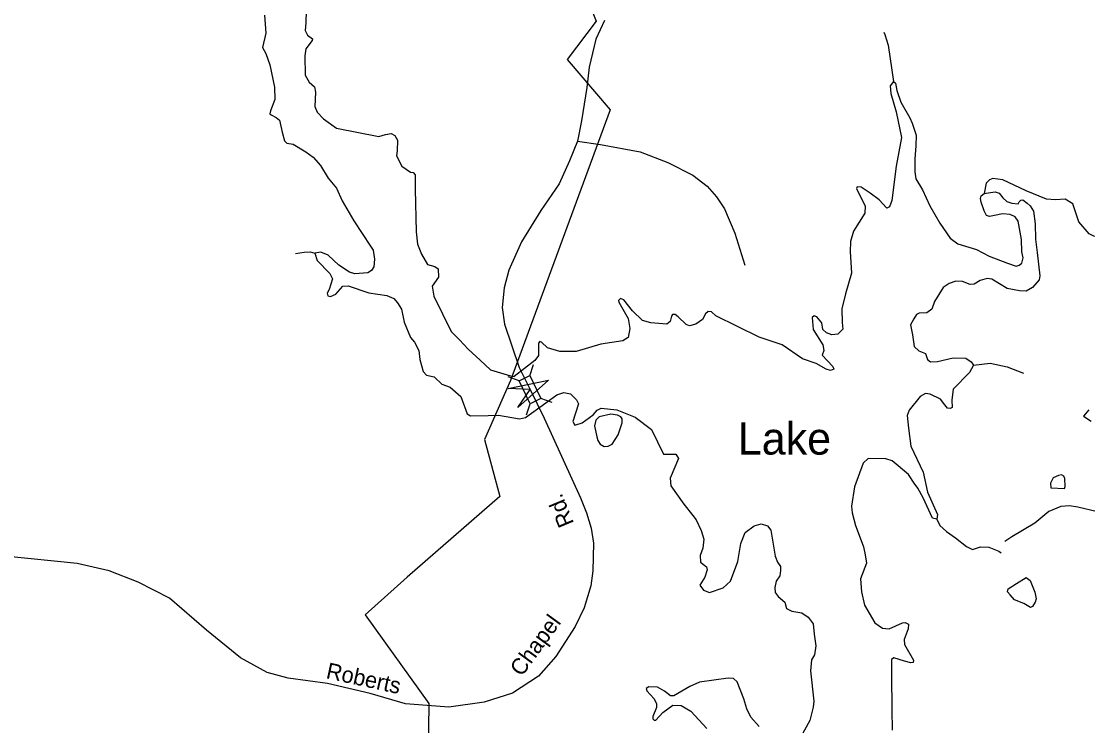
# Model space of a CAD drawing. Extents: x 2056842 to 2160602, y 826753 to 1016856.
# Drawn here: x 2064231 to 2070531, y 885359 to 889521 of the extents above; entities that cross this region are included whole.
import ezdxf

# ---------------------------------------------------------------- set-up
doc = ezdxf.new("R2010")
doc.units = 0
for name, color, linetype in [('Exist Boundary Land Use Reservation Military US Department of Defense', 7, 'Continuous'), ('Exist Hydrographic Creek Single Shore', 7, 'Continuous'), ('Exist Hydrographic Lake Shore', 7, 'Continuous'), ('Exist Hydrographic Lake Shore Label', 7, 'Continuous'), ('Exist Hydrographic Misc Water Feature', 7, 'Continuous'), ('Exist Road Non-System Type 51', 7, 'Continuous'), ('Exist Road Secondary Structure Standard Bridge Attributed CELL', 7, 'Continuous'), ('Exist Road Secondary Structure Standard Bridge CELL', 7, 'Continuous'), ('Exist Road Secondary Type 51 Attributed', 7, 'Continuous'), ('Exist Road Secondary Type 51 Label', 7, 'Continuous')]:
    doc.layers.add(name, color=color, linetype=linetype)

msp = doc.modelspace()

# ---------------------------------------------------------------- linework, layer by layer
at = {"layer": 'Exist Boundary Land Use Reservation Military US Department of Defense'}
msp.add_lwpolyline([(2067058.3, 892019.1), (2067059.5, 891358.5), (2066982.6, 890921.4), (2067567.8, 890285), (2067430.4, 890017.5), (2067627.8, 889522.4), (2067456.3, 889295), (2067709.3, 888998.5), (2067120, 887398.5), (2066967.8, 887049.6), (2067058.5, 886712.6), (2066509.4, 886235.5), (2066262.8, 886013.6), (2066639, 885490.3), (2066618.5, 883998.2), (2067691.7, 883663.3), (2067994.8, 883588.2), (2069101.6, 884301.6), (2070346.7, 884029), (2071050.9, 884719.7)], dxfattribs=at)
at = {"layer": 'Exist Hydrographic Creek Single Shore'}
msp.add_lwpolyline([(2070670.4, 888382.2), (2070671.7, 888304.9), (2070637.5, 888250.5), (2070619.7, 888240.3), (2070566.9, 888252.1), (2070538.8, 888265.8), (2070478.6, 888335.9), (2070443.7, 888441.8), (2070398.2, 888469.6), (2070341.2, 888465.8), (2070286.6, 888470.6)], dxfattribs=at)
at = {"layer": 'Exist Hydrographic Lake Shore'}
for points in [[(2065914.8, 889659.2), (2065911, 889511.8), (2065907.2, 889467.5), (2065922.4, 889438.3), (2065950.2, 889418.1), (2065949, 889407.9), (2065912.3, 889358.5), (2065905.9, 889316.7), (2065907.2, 889203.1), (2065931.2, 889161.3), (2065962.9, 889134.7), (2065969.2, 889101.7), (2065964.2, 889018.1), (2065978.1, 888983.9), (2066016.1, 888944.6), (2066092.1, 888890.1), (2066342, 888839.9), (2066382.1, 888852.1), (2066416.2, 888857.6), (2066437.7, 888846.2), (2066454.2, 888818.3), (2066450.4, 888756.2), (2066446.6, 888726.3), (2066478.2, 888664.2), (2066530.3, 888630.4), (2066545.3, 888627.5), (2066556.7, 888613.6), (2066556.7, 888528.7), (2066564.3, 888277.3), (2066570.7, 888203.8), (2066596, 888145.6), (2066631.4, 888083.5), (2066673.4, 888072.6), (2066693.5, 888058.8), (2066694.7, 888009.1), (2066658, 887955.9), (2066668.2, 887896.4), (2066769.8, 887689), (2066819.2, 887639.6), (2066869.9, 887583.8), (2066940.8, 887519.2), (2067001.9, 887461.3), (2067120.5, 887425.5), (2067142.5, 887422)], [(2065668, 889557), (2065675.6, 889450.6), (2065655.3, 889365.7), (2065675.6, 889330.7), (2065698.4, 889263.6), (2065726.2, 889131.8), (2065728.8, 889058.3), (2065702.2, 888991.7), (2065699.6, 888975.2), (2065706, 888967.6), (2065736.4, 888952.4), (2065756.6, 888935.9), (2065771.8, 888865), (2065785.7, 888815.6), (2065799.7, 888801.6), (2065836.8, 888794), (2065911.5, 888749.7), (2065954.5, 888718), (2065997.6, 888669.9), (2066043.1, 888593.5), (2066092.5, 888535.2), (2066125.4, 888460.5), (2066195.1, 888342.6), (2066293.2, 888191.8), (2066309.3, 888167.9), (2066317.5, 888115.9), (2066314.1, 888069.4), (2066298.9, 888049.1), (2066277.4, 888035.2), (2066201.5, 888029.7), (2066169.6, 888037.8), (2066107.5, 888079.7), (2066043.3, 888139.4), (2066001.3, 888157.5), (2065965.3, 888151.4)], [(2069327.1, 889456.6), (2069332.7, 889443.5), (2069352.8, 889379.7), (2069383.2, 889165.6)], [(2069383.2, 889165.6), (2069363.3, 889139.6), (2069366.9, 889094.6), (2069399.8, 888985.7), (2069430.2, 888834.1), (2069399.8, 888665.6), (2069373.2, 888461.7), (2069360.5, 888424.9), (2069344.1, 888417.3), (2069298.5, 888466.7), (2069246.6, 888504.7), (2069192.1, 888541.5), (2069168.1, 888542.7), (2069164.3, 888533.9), (2069216.2, 888429.6), (2069213.7, 888386.5), (2069147.8, 888281.4), (2069130.1, 888220.6), (2069127.6, 888161), (2069135.2, 888033.1), (2069099.6, 887911.3), (2069078.2, 887821.9), (2069080.7, 887742.1), (2069084.5, 887702.8), (2069054.1, 887672.4), (2069019.9, 887667.8), (2068987, 887680.5), (2068966.8, 887699.5), (2068960.4, 887738.8), (2068931.3, 887774.2), (2068914.8, 887780.6), (2068902.2, 887770.4), (2068908.5, 887700.7), (2068965.5, 887608.3), (2068971.8, 887575.3), (2068963, 887547.5), (2069025, 887480.3), (2069030.1, 887466.4), (2069012.3, 887457.5), (2068985.8, 887465.1), (2068926.2, 887498), (2068845.2, 887527.2), (2068725.6, 887609.5), (2068590.1, 887655.1), (2068334.3, 887780.6), (2068307.7, 887803.4), (2068288.7, 887807.2), (2068273.5, 887793.2), (2068255.8, 887759), (2068216.2, 887731.2), (2068178.2, 887722.3), (2068157.9, 887728.6), (2068111.1, 887775.5), (2068094.6, 887789.4), (2068078.2, 887788.2), (2068071.8, 887779.3), (2068064.2, 887746.4), (2068045.2, 887731.2), (2067949.6, 887738.8), (2067901.5, 887754), (2067842, 887811), (2067790.1, 887875.6), (2067769.9, 887883.2), (2067758.5, 887871.8), (2067761, 887861.6), (2067815.4, 887764.1), (2067826.8, 887705.8), (2067815.4, 887652.6), (2067785, 887632.3), (2067654.6, 887613.3), (2067509, 887569), (2067412.8, 887570.3), (2067339.4, 887591.8), (2067303.9, 887626), (2067293.8, 887628.5), (2067286.2, 887618.4), (2067286.8, 887546.2), (2067264, 887515.8), (2067142.5, 887422)], [(2069383.2, 889165.6), (2069395.2, 889155.8), (2069403.3, 889111.8), (2069427.5, 889043.7), (2069479.6, 888949.8), (2069493.5, 888918.5), (2069517.5, 888848.8), (2069516.3, 888784.2), (2069509.9, 888708.2), (2069508.7, 888630.9), (2069516.3, 888590.4), (2069554.3, 888525), (2069598.6, 888430), (2069656.8, 888328.6), (2069717.6, 888238.7), (2069763.8, 888206.4), (2069874, 888173.4), (2069948.7, 888132.9), (2070056.3, 888092.4), (2070108.2, 888074.6), (2070125.9, 888079.7), (2070141.1, 888092.4), (2070148.7, 888122.8), (2070142.4, 888159.5), (2070139.9, 888231.7), (2070119.6, 888339.4), (2070101.9, 888364.7), (2070072.8, 888378.7), (2070027.2, 888382.5), (2069980.3, 888373.6), (2069951.2, 888368.5), (2069933.5, 888373.6), (2069919.6, 888401.5), (2069901.8, 888452.2), (2069898, 888473.7), (2069900.6, 888488.9), (2069918.4, 888502.7)], [(2070286.6, 888470.6), (2070166.4, 888519.2), (2070030.3, 888585), (2069970.3, 888592.8), (2069950.3, 888584.8), (2069930.3, 888564.8), (2069918.4, 888502.7)], [(2069918.4, 888502.7), (2069956.4, 888510.2), (2069984.3, 888512.7), (2070007, 888505.1), (2070029.8, 888477.2), (2070053.9, 888455.7), (2070081.7, 888446.8), (2070119.7, 888443), (2070126.1, 888454.4), (2070136.2, 888464.6), (2070147.6, 888465.8), (2070174.2, 888445.6), (2070191.9, 888430.4), (2070210.9, 888400), (2070221, 888325.2), (2070222.3, 888232.7), (2070232.4, 888154.2), (2070248.9, 888017.9), (2070243.8, 887992.5), (2070204.6, 887948.2), (2070167.8, 887926.6), (2070128.6, 887927.9), (2070055.2, 887943.1), (2069965.3, 887996.3), (2069936.1, 888001.4), (2069895.6, 887988.7), (2069860.2, 887967.2), (2069837.4, 887965.9), (2069791.8, 887983.6), (2069752.5, 887984.9), (2069712.8, 887972.5), (2069677.3, 887947.2), (2069625.4, 887866.1), (2069610.2, 887819.5), (2069579.8, 887797.9), (2069534.3, 887796.7), (2069519.1, 887789.1), (2069503.9, 887762.4), (2069484.9, 887728.2), (2069495, 887667.4), (2069506.4, 887600.3), (2069533, 887573.9), (2069573.5, 887557.5), (2069584.9, 887523.2), (2069602.6, 887508), (2069644.4, 887510.6), (2069736.8, 887532.1), (2069811.5, 887529.6), (2069841.9, 887509.3), (2069855.9, 887489)], [(2065849.9, 888149.7), (2065901.2, 888157.1), (2065937.3, 888159.2), (2065965.3, 888151.4)], [(2065965.3, 888151.4), (2065979.4, 888107.3), (2066053.5, 888031.6), (2066069.6, 887999.6), (2066049.7, 887935.4), (2066037.7, 887915.5), (2066041.7, 887899.4), (2066057.9, 887895.5), (2066089.8, 887909.6), (2066129.7, 887955.6), (2066161.8, 887957.7), (2066283.7, 887917.3), (2066389.8, 887900.2), (2066431.1, 887882.2), (2066452.6, 887858.2), (2066476.7, 887819.3), (2066493.1, 887742.9), (2066529.9, 887651.7), (2066553.9, 887625.1), (2066579.2, 887574.8), (2066584.3, 887522.8), (2066604.6, 887451.9), (2066624.8, 887429.1), (2066669.1, 887420.3), (2066716, 887377.3), (2066764.1, 887358.3), (2066827.4, 887303.8), (2066865, 887201.1), (2066885, 887189.1), (2066989, 887191.3), (2067049.1, 887193.5), (2067173.1, 887171.7), (2067209, 887179.8), (2067328.8, 887265.9), (2067395, 887314.1), (2067436.1, 887327.4), (2067474.8, 887319.2), (2067510.8, 887285), (2067521.6, 887259.7), (2067490, 887156.4), (2067501.1, 887134.4), (2067545, 887148.5), (2067609.1, 887196.5), (2067633, 887222.5), (2067656.8, 887234.6), (2067748.9, 887224.7), (2067857, 887181), (2067953.1, 887109), (2068025.5, 886963.3), (2068097.3, 886963.4), (2068113.4, 886937.5), (2068063.8, 886821.3), (2068067.8, 886775.4), (2068144, 886667.4), (2068198, 886601.7), (2068218.7, 886575.3), (2068247.8, 886512), (2068263, 886461.3), (2068257.9, 886408.1), (2068241.4, 886363.8), (2068244, 886325.8), (2068278.2, 886298.1), (2068283.2, 886279.1), (2068268, 886237.3), (2068240.2, 886189.2), (2068260.4, 886158.8), (2068296.8, 886145.8), (2068378.2, 886172.7), (2068420, 886212), (2068464.3, 886328.6), (2068480.7, 886436.2), (2068507.3, 886500.9), (2068560.5, 886538.9), (2068602.3, 886551.5), (2068639, 886538.9), (2068659.3, 886514.8), (2068684.6, 886361.5), (2068697.5, 886324.8), (2068715.2, 886299.4), (2068716.5, 886276.6), (2068712.7, 886244.9), (2068691.2, 886212), (2068682.3, 886175.3), (2068683.6, 886145.1), (2068701.3, 886122.3), (2068740.6, 886088.1), (2068752, 886051.4), (2068782.3, 886034.9), (2068841.9, 886024.8), (2068879.8, 886000.7), (2068909, 885961.4), (2068915.3, 885900.6)], [(2069855.9, 887489), (2069833.1, 887445), (2069736.8, 887347.4), (2069728, 887281.5), (2069729.2, 887238.4), (2069717.8, 887233.4), (2069702.7, 887234.6), (2069686.2, 887254.9), (2069660.9, 887287.9), (2069600.1, 887318.3), (2069572.2, 887322.1), (2069540.6, 887304.3), (2069475.8, 887224.2), (2069464.4, 887191.3), (2069472, 887116.5), (2069485.9, 887011.4), (2069558.1, 886857.4), (2069584.7, 886738.4), (2069644.2, 886607.2), (2069639.1, 886579.4)], [(2069855.9, 887489), (2069954.6, 887501.7), (2070054.7, 887480.2), (2070152.1, 887440.9)], [(2067713.1, 887199.3), (2067645.1, 887183.3), (2067625.1, 887163.3), (2067617.2, 887131.2), (2067631.3, 887065.1)], [(2067757.1, 887077.3), (2067781.2, 887147.5), (2067781.1, 887171.5), (2067772.9, 887183.4), (2067752.9, 887193.4), (2067713.1, 887199.3)], [(2067631.3, 887065.1), (2067637.2, 887043.2), (2067651.4, 887023.3), (2067673.3, 887009.3), (2067697.4, 887011.4), (2067721.4, 887023.3), (2067757.1, 887077.3)], [(2069639.1, 886579.4), (2069613.8, 886584.4), (2069558.1, 886706), (2069526.4, 886761.8), (2069505.6, 886792.1), (2069472.5, 886842.2), (2069376.3, 886923.3), (2069338.3, 886936), (2069234.4, 886937.3), (2069204.1, 886909.4), (2069153.4, 886770), (2069135.9, 886655.4), (2069139.5, 886616.1), (2069158.5, 886541.3), (2069187.6, 886469.1), (2069206.6, 886414.7), (2069216.4, 886367.5), (2069224.3, 886319.6), (2069188.9, 886227.1), (2069195.2, 886149.9), (2069213, 886071.5), (2069272.4, 885967.4), (2069318, 885934.5), (2069358.5, 885932), (2069437.1, 885966), (2069453.1, 885968.1), (2069473.1, 885958.1), (2069470, 885932), (2069445.9, 885867.3), (2069448.4, 885838.8), (2069501.6, 885745.7), (2069500.3, 885731.8), (2069486.4, 885730.5), (2069448.4, 885740.7), (2069386.4, 885759.7), (2069371.2, 885750.8), (2069371.2, 885658.3)], [(2069639.1, 886579.4), (2069658.1, 886541.3), (2069696.1, 886507.1), (2069750.1, 886468.5), (2069814.3, 886416.7), (2069850.3, 886400.8), (2069898.2, 886414.8), (2069946.4, 886413), (2070006.4, 886391), (2070018.8, 886380.6)], [(2070098.6, 886103.3), (2070072, 886131.7), (2070056.1, 886150.7), (2070060.6, 886167.2), (2070110.7, 886198.1)], [(2068915.3, 885900.6), (2068925.4, 885830.9), (2068916.6, 885778.1), (2068898.8, 885747.7), (2068893.8, 885683.3), (2068912.8, 885504.7), (2068909, 885469.2), (2068888.7, 885389.6), (2068835.5, 885292.1)], [(2068590.3, 885354.4), (2068540.2, 885408.3), (2068516.1, 885458.4), (2068500.1, 885518.3), (2068460.5, 885617.7), (2068437.7, 885636.7), (2068406, 885639.2), (2068237.6, 885616.4), (2068180.7, 885589.8), (2068085.7, 885535.3), (2068066.7, 885535.3), (2068029.7, 885561.9), (2067989.2, 885586), (2067937.3, 885588.6), (2067922.1, 885578.4), (2067927.2, 885564.5), (2067969, 885517.6), (2067982.9, 885488.5), (2067982.9, 885465.7), (2067961.4, 885413.7), (2067962.6, 885398.5), (2067970.2, 885390.9), (2067980.4, 885390.9), (2068020.9, 885436.5), (2068080.4, 885480.9), (2068129.8, 885478.3), (2068185.5, 885445.4), (2068280.4, 885341.5)], [(2069371.2, 885658.3), (2069373.7, 885453.7), (2069376.3, 885332.1)]]:
    msp.add_lwpolyline(points, dxfattribs=at)
at = {"layer": 'Exist Hydrographic Misc Water Feature'}
for points in [[(2070538.2, 887224.4), (2070506.6, 887188.2), (2070552.2, 887158.1)], [(2070359.2, 886837.3), (2070327, 886823.4), (2070311.3, 886791.3), (2070313.1, 886765.1)], [(2070397.2, 886771.5), (2070394.9, 886819.2), (2070389.2, 886833.5), (2070375.2, 886841.4), (2070359.2, 886837.3)], [(2070313.1, 886765.1), (2070393.1, 886759.5), (2070397.2, 886771.5)], [(2070110.7, 886198.1), (2070167.9, 886234.3), (2070191.4, 886216.5), (2070218.7, 886147.2)], [(2070218.7, 886147.2), (2070225.7, 886108.1), (2070220, 886089.1), (2070204.1, 886062.4), (2070193.3, 886057.9), (2070152.7, 886081.5), (2070098.6, 886103.3)]]:
    msp.add_lwpolyline(points, dxfattribs=at)
at = {"layer": 'Exist Road Non-System Type 51'}
for points in [[(2067516.1, 888813.1), (2067652.9, 888793.6), (2067886.9, 888748.9), (2068051.3, 888685.7), (2068198.6, 888612.1), (2068283.4, 888546.3), (2068338.7, 888484.5), (2068384.7, 888412.2), (2068445.8, 888268.9), (2068505, 888080.8)], [(2070423, 886657), (2070371.2, 886654.5), (2070301.2, 886624.7), (2070217.8, 886556.1), (2070082.3, 886475.6), (2070042, 886447.3)]]:
    msp.add_lwpolyline(points, dxfattribs=at)
at = {"layer": 'Exist Road Secondary Structure Standard Bridge Attributed CELL'}
msp.add_lwpolyline([(2067106.9, 887350.9), (2067345.8, 887399.8), (2067163.4, 887238), (2067236.7, 887345.2)], close=True, dxfattribs=at)
at = {"layer": 'Exist Road Secondary Structure Standard Bridge CELL'}
for p, q in [((2067234.3, 887427), (2067257.1, 887492.1)), ((2067172.1, 887397), (2067107, 887419.8)), ((2067366.1, 887268.6), (2067301, 887291.4)), ((2067214.6, 887195.6), (2067237.4, 887260.7))]:
    msp.add_line(p, q, dxfattribs=at)
msp.add_lwpolyline([(2067237.4, 887260.7), (2067171.8, 887396.9), (2067235.4, 887427.5), (2067301, 887291.4)], close=True, dxfattribs=at)
at = {"layer": 'Exist Road Secondary Type 51 Attributed'}
for points in [[(2067676.2, 889524.8), (2067625.6, 889416), (2067585.4, 889249.1), (2067571.9, 889129.8), (2067539.9, 888932.3), (2067516.1, 888813.1), (2067469.9, 888696.8), (2067408.1, 888560.4), (2067299.4, 888403.9), (2067186.2, 888217.6), (2067110.9, 888051.4), (2067082.6, 887945.6), (2067072.2, 887830.8), (2067085.6, 887730.9), (2067172.7, 887475.3), (2067236.7, 887345.2)], [(2067236.7, 887345.2), (2067320.2, 887175.7), (2067534, 886705.4), (2067569.7, 886616), (2067598, 886525), (2067611.4, 886437.1), (2067607.7, 886273.9), (2067595.8, 886184.4), (2067555.6, 886054.8), (2067501.9, 885944.4), (2067389.5, 885767.8), (2067286.7, 885651.6), (2067131.8, 885551.7), (2066964.9, 885498), (2066756.4, 885468.2), (2066500.9, 885488.3), (2066292.4, 885549.4), (2066039.2, 885607.6), (2065807.5, 885639.6), (2065683.9, 885673.9), (2065526, 885758.9), (2065324.9, 885922.8), (2065106.7, 886111.4), (2064922, 886206.8), (2064750.7, 886273.9), (2064561.5, 886317.1), (2064133.3, 886359.6)], [(2070588.3, 886622.7), (2070472.1, 886649.5), (2070423, 886657)]]:
    msp.add_lwpolyline(points, dxfattribs=at)

# ---------------------------------------------------------------- texts
at = {"layer": 'Exist Hydrographic Lake Shore Label'}
msp.add_text('Lake', height=190, dxfattribs=at).set_placement((2068463.9, 886960.8))
at = {"layer": 'Exist Road Secondary Type 51 Label'}
for s, rotation, p in [('Rd.', 112.71904, (2067497.7, 886555.3)), ('Chapel', 53.94039, (2067187, 885644.3)), ('Roberts', 347.70324, (2066026.5, 885640.2))]:
    msp.add_text(s, height=95, rotation=rotation, dxfattribs=at).set_placement(p)

doc.saveas('drawing.dxf')
